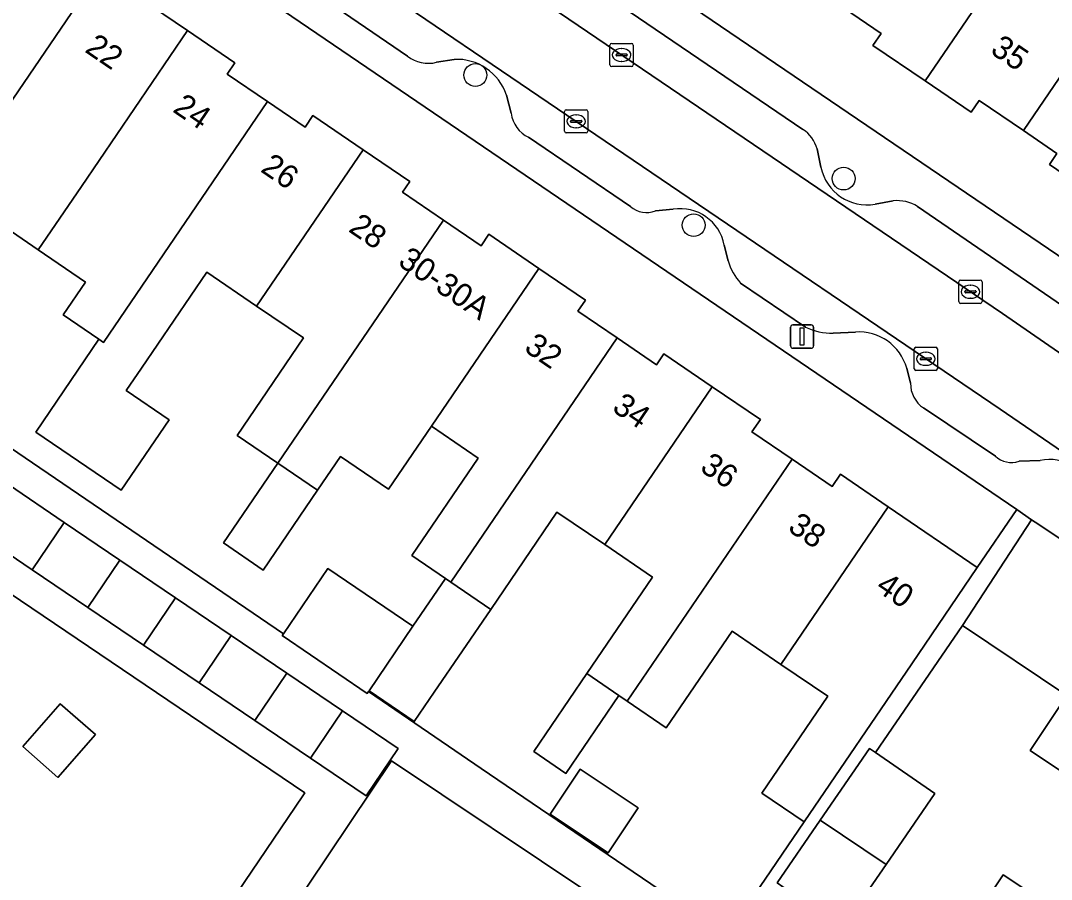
# Model space of a CAD drawing. Extents: x 159279 to 160377, y 384531 to 385888.
# Drawn here: x 159884.76 to 159929.07, y 384753.77 to 384790.68 of the extents above; entities that cross this region are included whole.
import ezdxf

# ---------------------------------------------------------------- set-up
doc = ezdxf.new("R2010")
doc.units = 0
for name, color, linetype in [('IMGEO_Boom', 7, 'Continuous'), ('IMGEO_Erf', 7, 'Continuous'), ('IMGEO_Kolk', 7, 'Continuous'), ('IMGEO_Lichtmast', 7, 'Continuous'), ('IMGEO_Pand', 7, 'Continuous'), ('IMGEO_Pand_nummerreeks', 7, 'Continuous'), ('IMGEO_Parkeervlak_open', 7, 'Continuous'), ('IMGEO_Rijbaan_lokaal_open', 7, 'Continuous'), ('IMGEO_Voetpad_open', 7, 'Continuous')]:
    doc.layers.add(name, color=color, linetype=linetype)

msp = doc.modelspace()

# ---------------------------------------------------------------- linework, layer by layer
at = {"layer": 'IMGEO_Boom'}
for centre in [(159904.308, 384788.337), (159920.137, 384783.887), (159913.692, 384781.885)]:
    msp.add_circle(centre, 0.489, dxfattribs=at)
at = {"layer": 'IMGEO_Erf'}
for points in [[(159857.677, 384829.243), (159933.27, 384777.928)], [(159889.859, 384791.672), (159891.94, 384790.255), (159893.976, 384788.868), (159893.641, 384788.377), (159895.374, 384787.197), (159896.986, 384786.099), (159897.326, 384786.598), (159899.483, 384785.129), (159901.487, 384783.764), (159901.172, 384783.301), (159902.937, 384782.099), (159904.55, 384781.001), (159904.885, 384781.494), (159907.042, 384780.025), (159909.041, 384778.664), (159908.716, 384778.187), (159910.404, 384777.037), (159912.092, 384775.887), (159912.409, 384776.353), (159914.483, 384774.941), (159916.558, 384773.528), (159916.198, 384772.999), (159917.919, 384771.827), (159919.638, 384770.656), (159919.995, 384771.18), (159922.054, 384769.779), (159925.881, 384767.173), (159927.578, 384769.66), (159852.026, 384821.042)], [(159814.594, 384798.937), (159815.059, 384798.586), (159817.054, 384800.909), (159821.793, 384796.841), (159826.532, 384792.771), (159831.272, 384788.701), (159836.012, 384784.631), (159840.752, 384780.562), (159845.492, 384776.492), (159850.232, 384772.422), (159854.972, 384768.352), (159859.712, 384764.282), (159864.451, 384760.212), (159869.191, 384756.142), (159873.931, 384752.073), (159876.345, 384750), (159878.671, 384748.003), (159883.411, 384743.933), (159885.124, 384744.266), (159889.352, 384746.225), (159896.887, 384757.365), (159896.975, 384757.494), (159822.578, 384807.809)], [(159931.283, 384782.927), (159928.98, 384784.492), (159929.305, 384784.971), (159927.866, 384785.95), (159925.961, 384787.245), (159925.617, 384786.74), (159923.641, 384788.084), (159921.397, 384789.609), (159921.75, 384790.128), (159920.174, 384791.199)], [(159883.963, 384772.562), (159896.056, 384764.329), (159897.967, 384767.137), (159901.627, 384764.646), (159903.024, 384766.699), (159901.577, 384767.684), (159904.431, 384771.876), (159902.422, 384773.244), (159900.575, 384770.534), (159898.511, 384771.939), (159897.528, 384770.495), (159895.193, 384767.065), (159893.487, 384768.226), (159895.823, 384771.655), (159894.071, 384772.848), (159896.924, 384777.037), (159894.907, 384778.41), (159892.767, 384779.867), (159889.954, 384775.736), (159889.298, 384774.773), (159891.145, 384773.515), (159889.086, 384770.492), (159885.409, 384772.996), (159888.123, 384776.983), (159886.591, 384778.027), (159887.553, 384779.44), (159885.518, 384780.826), (159883.44, 384782.242)]]:
    msp.add_lwpolyline(points, dxfattribs=at)
for points in [[(159916.619, 384757.48), (159919.453, 384761.641), (159917.444, 384763.009), (159915.344, 384764.439), (159912.516, 384760.287), (159910.838, 384761.429), (159910.473, 384761.677), (159908.192, 384758.327), (159906.815, 384759.264), (159909.097, 384762.615), (159911.921, 384766.762), (159909.866, 384768.161), (159907.816, 384769.557), (159904.969, 384765.375), (159902.543, 384761.811), (159901.683, 384760.549), (159899.739, 384761.872), (159899.716, 384761.837), (159904.556, 384758.542), (159915.112, 384751.355), (159918.438, 384756.241)], [(159931.409, 384757.133), (159928.152, 384759.312), (159929.734, 384761.676), (159925.251, 384764.675), (159921.503, 384759.224), (159924.063, 384757.463), (159921.965, 384754.412), (159920.089, 384751.684), (159917.528, 384753.444), (159916.375, 384751.767), (159925.299, 384745.796), (159926.834, 384748.091), (159924.232, 384749.832), (159924.344, 384750), (159925.647, 384751.947), (159927.001, 384753.97), (159929.561, 384752.256), (159930.858, 384754.194), (159931.076, 384754.52), (159930.098, 384755.174)], [(159884.85, 384759.481), (159886.467, 384761.319), (159887.976, 384759.991), (159886.359, 384758.153)], [(159910.015, 384754.911), (159907.521, 384756.578), (159908.81, 384758.507), (159911.304, 384756.839)]]:
    msp.add_lwpolyline(points, close=True, dxfattribs=at)
at = {"layer": 'IMGEO_Kolk'}
for p, q in [((159910.169, 384789.698), (159911.021, 384789.698)), ((159910.094, 384788.772), (159910.094, 384789.624)), ((159910.353, 384789.192), (159910.353, 384789.204)), ((159910.396, 384789.241), (159910.794, 384789.241)), ((159910.582, 384789.478), (159910.607, 384789.478)), ((159910.837, 384789.204), (159910.837, 384789.192)), ((159911.095, 384789.624), (159911.095, 384788.772)), ((159910.791, 384789.155), (159910.393, 384789.155)), ((159910.605, 384788.918), (159910.58, 384788.918)), ((159911.021, 384788.698), (159910.169, 384788.698)), ((159908.14, 384785.921), (159908.14, 384786.773)), ((159908.215, 384786.847), (159909.067, 384786.847)), ((159908.628, 384786.627), (159908.653, 384786.627)), ((159909.141, 384786.773), (159909.141, 384785.921)), ((159908.399, 384786.341), (159908.399, 384786.353)), ((159908.837, 384786.304), (159908.439, 384786.304)), ((159908.442, 384786.39), (159908.84, 384786.39)), ((159908.883, 384786.353), (159908.883, 384786.341)), ((159909.067, 384785.847), (159908.215, 384785.847)), ((159908.651, 384786.067), (159908.626, 384786.067)), ((159925.16, 384779.524), (159926.012, 384779.524)), ((159925.085, 384778.598), (159925.085, 384779.45)), ((159925.344, 384779.018), (159925.344, 384779.03)), ((159925.387, 384779.067), (159925.785, 384779.067)), ((159925.573, 384779.304), (159925.598, 384779.304)), ((159925.828, 384779.03), (159925.828, 384779.018)), ((159926.086, 384779.45), (159926.086, 384778.598)), ((159925.782, 384778.981), (159925.384, 384778.981)), ((159925.596, 384778.744), (159925.571, 384778.744)), ((159926.012, 384778.524), (159925.16, 384778.524)), ((159923.169, 384775.715), (159923.169, 384776.567)), ((159923.244, 384776.641), (159924.096, 384776.641)), ((159923.657, 384776.421), (159923.682, 384776.421)), ((159924.17, 384776.567), (159924.17, 384775.715)), ((159923.428, 384776.135), (159923.428, 384776.147)), ((159923.866, 384776.098), (159923.468, 384776.098)), ((159923.471, 384776.184), (159923.869, 384776.184)), ((159923.912, 384776.147), (159923.912, 384776.135)), ((159924.096, 384775.641), (159923.244, 384775.641)), ((159923.68, 384775.861), (159923.655, 384775.861))]:
    msp.add_line(p, q, dxfattribs=at)
for points in [[(159910.169, 384789.698), (159911.021, 384789.698)], [(159910.094, 384788.772), (159910.094, 384789.624)], [(159911.095, 384789.624), (159911.095, 384788.772)], [(159911.021, 384788.698), (159910.169, 384788.698)], [(159908.14, 384785.921), (159908.14, 384786.773)], [(159908.215, 384786.847), (159909.067, 384786.847)], [(159909.141, 384786.773), (159909.141, 384785.921)], [(159909.067, 384785.847), (159908.215, 384785.847)], [(159925.16, 384779.524), (159926.012, 384779.524)], [(159925.085, 384778.598), (159925.085, 384779.45)], [(159926.086, 384779.45), (159926.086, 384778.598)], [(159926.012, 384778.524), (159925.16, 384778.524)], [(159923.169, 384775.715), (159923.169, 384776.567)], [(159923.244, 384776.641), (159924.096, 384776.641)], [(159924.17, 384776.567), (159924.17, 384775.715)], [(159924.096, 384775.641), (159923.244, 384775.641)]]:
    msp.add_lwpolyline(points, dxfattribs=at)
for centre, radius, start, end in [((159910.171, 384789.622), 0.0765, 91.552, 178.448), ((159910.171, 384789.622), 0.0765, 91.552, 178.448), ((159911.019, 384789.622), 0.0765, 1.552, 88.448), ((159911.019, 384789.622), 0.0765, 1.552, 88.448), ((159910.393, 384789.201), 0.0403, 85.8775, 175.7526), ((159910.798, 384789.203), 0.0386, 1.7309, 96.639), ((159910.171, 384788.774), 0.0765, 181.552, 268.448), ((159910.171, 384788.774), 0.0765, 181.552, 268.448), ((159910.39, 384789.191), 0.0366, 178.938, 274.7102), ((159910.794, 384789.198), 0.043, 264.8664, 352.4533), ((159911.019, 384788.774), 0.0765, 271.552, 358.448), ((159911.019, 384788.774), 0.0765, 271.552, 358.448), ((159908.217, 384786.771), 0.0765, 91.552, 178.448), ((159908.217, 384786.771), 0.0765, 91.552, 178.448), ((159909.065, 384786.771), 0.0765, 1.552, 88.448), ((159909.065, 384786.771), 0.0765, 1.552, 88.448), ((159908.439, 384786.35), 0.0403, 85.8775, 175.7526), ((159908.436, 384786.34), 0.0366, 178.938, 274.7102), ((159908.84, 384786.347), 0.043, 264.8664, 352.4533), ((159908.844, 384786.352), 0.0386, 1.7309, 96.639), ((159908.217, 384785.923), 0.0765, 181.552, 268.448), ((159908.217, 384785.923), 0.0765, 181.552, 268.448), ((159909.065, 384785.923), 0.0765, 271.552, 358.448), ((159909.065, 384785.923), 0.0765, 271.552, 358.448), ((159925.162, 384779.448), 0.0765, 91.552, 178.448), ((159925.162, 384779.448), 0.0765, 91.552, 178.448), ((159926.01, 384779.448), 0.0765, 1.552, 88.448), ((159926.01, 384779.448), 0.0765, 1.552, 88.448), ((159925.384, 384779.027), 0.0403, 85.8775, 175.7526), ((159925.381, 384779.017), 0.0366, 178.938, 274.7102), ((159925.785, 384779.024), 0.043, 264.8664, 352.4533), ((159925.789, 384779.029), 0.0386, 1.7309, 96.639), ((159925.162, 384778.6), 0.0765, 181.552, 268.448), ((159925.162, 384778.6), 0.0765, 181.552, 268.448), ((159926.01, 384778.6), 0.0765, 271.552, 358.448), ((159926.01, 384778.6), 0.0765, 271.552, 358.448), ((159923.246, 384776.565), 0.0765, 91.552, 178.448), ((159923.246, 384776.565), 0.0765, 91.552, 178.448), ((159924.094, 384776.565), 0.0765, 1.552, 88.448), ((159924.094, 384776.565), 0.0765, 1.552, 88.448), ((159923.468, 384776.144), 0.0403, 85.8775, 175.7526), ((159923.465, 384776.134), 0.0366, 178.938, 274.7102), ((159923.869, 384776.141), 0.043, 264.8664, 352.4533), ((159923.873, 384776.146), 0.0386, 1.7309, 96.639), ((159923.246, 384775.717), 0.0765, 181.552, 268.448), ((159923.246, 384775.717), 0.0765, 181.552, 268.448), ((159924.094, 384775.717), 0.0765, 271.552, 358.448), ((159924.094, 384775.717), 0.0765, 271.552, 358.448)]:
    msp.add_arc(centre, radius, start, end, dxfattribs=at)
for centre, major_axis, ratio, start_param, end_param in [((159910.581, 384789.198), (-0.387, 0.002), 0.722429, 4.712389, 7.853982), ((159910.606, 384789.198), (-0.39, 0.002), 0.717154, 1.570796, 4.712389), ((159908.627, 384786.347), (-0.387, 0.002), 0.722429, 4.712389, 7.853982), ((159908.652, 384786.347), (-0.39, 0.002), 0.717154, 1.570796, 4.712389), ((159925.572, 384779.024), (-0.387, 0.002), 0.722429, 4.712389, 7.853982), ((159925.597, 384779.024), (-0.39, 0.002), 0.717154, 1.570796, 4.712389), ((159923.656, 384776.141), (-0.387, 0.002), 0.722429, 4.712389, 7.853982), ((159923.681, 384776.141), (-0.39, 0.002), 0.717154, 1.570796, 4.712389)]:
    msp.add_ellipse(centre, major_axis=major_axis, ratio=ratio, start_param=start_param, end_param=end_param, dxfattribs=at)
at = {"layer": 'IMGEO_Lichtmast'}
for p, q in [((159917.855, 384776.696), (159917.855, 384777.496)), ((159917.855, 384777.496), (159917.855, 384776.696)), ((159917.955, 384777.596), (159918.745, 384777.596)), ((159918.745, 384777.596), (159917.955, 384777.596)), ((159918.845, 384777.496), (159918.845, 384776.696)), ((159918.845, 384776.696), (159918.845, 384777.496)), ((159918.745, 384776.596), (159917.955, 384776.596)), ((159917.955, 384776.596), (159918.745, 384776.596))]:
    msp.add_line(p, q, dxfattribs=at)
msp.add_lwpolyline([(159918.275, 384777.471), (159918.425, 384777.471), (159918.425, 384776.721), (159918.275, 384776.721), (159918.275, 384777.471)], dxfattribs=at)
for centre, start, end in [((159917.955, 384777.496), 90, 180), ((159917.955, 384777.496), 90, 180), ((159918.745, 384777.496), 0, 90), ((159918.745, 384777.496), 360, 90), ((159917.955, 384776.696), 180, 270), ((159917.955, 384776.696), 180, 270), ((159918.745, 384776.696), 270, 0), ((159918.745, 384776.696), 270, 0)]:
    msp.add_arc(centre, 0.1, start, end, dxfattribs=at)
at = {"layer": 'IMGEO_Pand'}
for points in [[(159928.451, 384795.152), (159926.311, 384796.606), (159927.919, 384798.972), (159927.683, 384799.132), (159928.737, 384800.683), (159927.295, 384801.663), (159926.24, 384800.113), (159920.174, 384791.199), (159921.75, 384790.128), (159921.397, 384789.609), (159923.641, 384788.084)], [(159933.975, 384794.928), (159933.625, 384795.166), (159932.062, 384796.228), (159930.42, 384793.813), (159928.451, 384795.152), (159923.641, 384788.084), (159925.617, 384786.74), (159925.961, 384787.245), (159927.866, 384785.95)], [(159887.847, 384792.347), (159886.152, 384793.501), (159886.472, 384793.971), (159884.398, 384795.384), (159879.822, 384788.664), (159878.115, 384786.14), (159880.107, 384784.813), (159879.015, 384783.209), (159880.797, 384781.995)], [(159935.876, 384789.676), (159936.022, 384790.008), (159933.829, 384791.499), (159935.47, 384793.912), (159935.276, 384794.044), (159933.975, 384794.928), (159927.866, 384785.95), (159929.305, 384784.971), (159928.98, 384784.492), (159931.283, 384782.927)], [(159891.94, 384790.255), (159889.859, 384791.672), (159889.535, 384791.197), (159887.847, 384792.347), (159880.797, 384781.995), (159882.488, 384780.844), (159883.44, 384782.242), (159885.518, 384780.826), (159887.372, 384783.548)], [(159895.374, 384787.197), (159893.641, 384788.377), (159893.976, 384788.868), (159891.94, 384790.255), (159887.372, 384783.548), (159885.518, 384780.826), (159887.553, 384779.44), (159886.591, 384778.027), (159888.123, 384776.983), (159888.325, 384776.846)], [(159899.483, 384785.129), (159897.326, 384786.598), (159896.986, 384786.099), (159895.374, 384787.197), (159888.325, 384776.846), (159888.123, 384776.983), (159885.409, 384772.996), (159889.086, 384770.492), (159891.145, 384773.515), (159889.298, 384774.773), (159889.954, 384775.736), (159892.767, 384779.867), (159894.907, 384778.41)], [(159902.937, 384782.099), (159901.172, 384783.301), (159901.487, 384783.764), (159899.483, 384785.129), (159894.907, 384778.41), (159896.924, 384777.037), (159894.071, 384772.848), (159895.823, 384771.655)], [(159907.042, 384780.025), (159904.885, 384781.494), (159904.55, 384781.001), (159902.937, 384782.099), (159895.823, 384771.655), (159897.528, 384770.495), (159898.511, 384771.939), (159900.575, 384770.534), (159902.422, 384773.244)], [(159910.404, 384777.037), (159908.716, 384778.187), (159909.041, 384778.664), (159907.042, 384780.025), (159902.422, 384773.244), (159904.431, 384771.876), (159901.577, 384767.684), (159903.024, 384766.699), (159903.255, 384766.542)], [(159914.483, 384774.941), (159912.409, 384776.353), (159912.092, 384775.887), (159910.404, 384777.037), (159903.255, 384766.542), (159904.969, 384765.375), (159907.816, 384769.557), (159909.866, 384768.161)], [(159917.919, 384771.827), (159916.198, 384772.999), (159916.558, 384773.528), (159914.483, 384774.941), (159909.866, 384768.161), (159911.921, 384766.762), (159909.097, 384762.615), (159910.473, 384761.677), (159910.838, 384761.429)], [(159897.528, 384770.495), (159895.823, 384771.655), (159893.487, 384768.226), (159895.193, 384767.065)], [(159910.838, 384761.429), (159912.516, 384760.287), (159915.344, 384764.439), (159917.444, 384763.009), (159922.054, 384769.779), (159919.995, 384771.18), (159919.638, 384770.656), (159917.919, 384771.827)], [(159882.861, 384768.696), (159885.255, 384767.077), (159886.633, 384769.114), (159884.239, 384770.733)], [(159917.444, 384763.009), (159919.453, 384761.641), (159916.619, 384757.48), (159918.438, 384756.241), (159923.067, 384763.04), (159925.881, 384767.173), (159922.054, 384769.779)], [(159889.027, 384767.495), (159886.633, 384769.114), (159885.255, 384767.077), (159887.649, 384765.458)], [(159928.216, 384769.226), (159925.251, 384764.675), (159929.734, 384761.676), (159940.51, 384754.414), (159943.565, 384758.989), (159941.948, 384760.067), (159928.533, 384769.015)], [(159891.421, 384765.876), (159889.027, 384767.495), (159887.649, 384765.458), (159890.043, 384763.838)], [(159896.056, 384764.329), (159896.002, 384764.249), (159899.662, 384761.758), (159899.716, 384761.837), (159899.739, 384761.872), (159901.627, 384764.646), (159897.967, 384767.137)], [(159904.969, 384765.375), (159903.255, 384766.542), (159903.024, 384766.699), (159901.627, 384764.646), (159899.739, 384761.872), (159901.683, 384760.549), (159902.543, 384761.811)], [(159890.043, 384763.838), (159892.436, 384762.219), (159893.814, 384764.256), (159891.421, 384765.876)], [(159892.436, 384762.219), (159894.83, 384760.6), (159896.208, 384762.637), (159893.814, 384764.256)], [(159898.602, 384761.018), (159896.208, 384762.637), (159894.83, 384760.6), (159897.224, 384758.981)], [(159910.473, 384761.677), (159909.097, 384762.615), (159906.815, 384759.264), (159908.192, 384758.327)], [(159884.85, 384759.481), (159886.359, 384758.153), (159887.976, 384759.991), (159886.467, 384761.319)], [(159929.734, 384761.676), (159928.152, 384759.312), (159931.409, 384757.133), (159930.098, 384755.174), (159931.076, 384754.52), (159937.646, 384750.125), (159940.51, 384754.414)], [(159897.224, 384758.981), (159899.618, 384757.361), (159900.996, 384759.399), (159898.602, 384761.018)], [(159924.063, 384757.463), (159921.503, 384759.224), (159921.246, 384759.4), (159919.124, 384756.313), (159921.965, 384754.412)], [(159900.697, 384758.871), (159894.419, 384749.483), (159903.035, 384743.721), (159909.313, 384753.109)], [(159910.015, 384754.911), (159911.304, 384756.839), (159908.81, 384758.507), (159907.521, 384756.578)], [(159921.965, 384754.412), (159919.124, 384756.313), (159917.273, 384753.62), (159917.528, 384753.444), (159920.089, 384751.684)], [(159931.076, 384754.52), (159930.858, 384754.194), (159929.561, 384752.256), (159927.001, 384753.97), (159925.647, 384751.947), (159928.556, 384750), (159934.781, 384745.835), (159937.646, 384750.125)]]:
    msp.add_lwpolyline(points, close=True, dxfattribs=at)
at = {"layer": 'IMGEO_Parkeervlak_open'}
for points in [[(159841.061, 384836.342), (159869.05, 384817.352), (159885.17, 384806.406), (159887.611, 384804.749), (159908.324, 384790.738), (159926.959, 384778.09), (159945.396, 384765.37), (159945.552, 384765.562)], [(159943.334, 384762.401), (159943.479, 384762.606), (159926.868, 384773.971), (159896.121, 384794.85), (159885.702, 384801.937), (159883.263, 384803.596), (159866.73, 384814.841), (159839.216, 384833.593)], [(159918.388, 384786.002), (159885.211, 384808.551)], [(159893.533, 384794.514), (159901.391, 384789.147)], [(159902.639, 384788.885), (159903.4, 384789.01)], [(159905.643, 384787.478), (159905.844, 384786.693)], [(159906.595, 384785.662), (159910.979, 384782.686)], [(159919.16, 384784.373), (159918.996, 384785.159)], [(159912.049, 384782.497), (159912.81, 384782.571)], [(159922.266, 384782.93), (159921.493, 384782.792)], [(159930.592, 384777.696), (159923.31, 384782.69)], [(159915.002, 384781.026), (159915.177, 384780.356)], [(159915.711, 384779.397), (159918.493, 384777.505)], [(159919.69, 384777.242), (159920.642, 384777.293)], [(159922.847, 384775.735), (159923.009, 384775.09)], [(159923.569, 384774.03), (159926.659, 384771.951)], [(159927.677, 384771.737), (159928.579, 384771.774)]]:
    msp.add_lwpolyline(points, dxfattribs=at)
for centre, radius, start, end in [((159902.282, 384790.287), 1.447, 231.9956, 284.2918), ((159903.507, 384786.759), 2.254, 18.6108, 92.722), ((159907.195, 384786.888), 1.365, 188.2232, 243.9174), ((159917.53, 384784.742), 1.525, 15.8692, 55.7317), ((159921.137, 384784.779), 2.019, 191.6076, 280.1439), ((159911.671, 384783.481), 1.054, 228.9646, 291.0011), ((159913.117, 384780.679), 1.916, 10.4192, 99.2257), ((159922.442, 384781.305), 1.635, 57.926, 96.1809), ((159917.354, 384780.94), 2.254, 195.0162, 223.2045), ((159919.65, 384779.914), 2.672, 244.3516, 270.8647), ((159920.794, 384775.169), 2.13, 15.4205, 94.0913), ((159924.286, 384775.087), 1.277, 179.8546, 235.8405), ((159927.357, 384772.744), 1.057, 228.6373, 287.6194), ((159928.971, 384769.945), 1.87, 12.7189, 102.0881)]:
    msp.add_arc(centre, radius, start, end, dxfattribs=at)
at = {"layer": 'IMGEO_Rijbaan_lokaal_open'}
msp.add_lwpolyline([(159926.959, 384778.09), (159908.324, 384790.738), (159887.611, 384804.749), (159885.702, 384801.937), (159896.121, 384794.85), (159926.868, 384773.971), (159943.479, 384762.606), (159945.396, 384765.37)], close=True, dxfattribs=at)
at = {"layer": 'IMGEO_Voetpad_open'}
for points in [[(159839.216, 384833.593), (159838.838, 384833.851), (159838.334, 384834.194), (159838.015, 384834.391), (159837.68, 384834.559), (159835.991, 384831.945), (159843.603, 384826.792), (159848.594, 384823.395), (159851.246, 384821.574), (159852.026, 384821.042), (159927.578, 384769.66), (159928.216, 384769.226), (159928.533, 384769.015), (159941.948, 384760.067), (159943.396, 384762.244), (159943.334, 384762.401)], [(159945.552, 384765.562), (159947.447, 384768.384), (159942.761, 384771.531), (159933.683, 384777.648), (159933.27, 384777.928), (159857.677, 384829.243)], [(159885.211, 384808.551), (159918.388, 384786.002)], [(159822.578, 384807.809), (159896.975, 384757.494), (159896.887, 384757.365), (159889.352, 384746.225), (159885.124, 384744.266), (159883.411, 384743.933), (159880.153, 384740.14), (159876.895, 384736.346), (159873.623, 384732.536), (159874.812, 384731.516), (159875.896, 384732.709), (159875.705, 384732.876), (159877.324, 384734.798), (159878.428, 384733.857), (159880.036, 384735.734), (159883.289, 384739.531), (159888.262, 384743.946), (159918.005, 384724.436)], [(159901.391, 384789.147), (159893.533, 384794.514)], [(159903.4, 384789.01), (159902.639, 384788.885)], [(159905.844, 384786.693), (159905.643, 384787.478)], [(159910.979, 384782.686), (159906.595, 384785.662)], [(159918.996, 384785.159), (159919.16, 384784.373)], [(159912.81, 384782.571), (159912.049, 384782.497)], [(159921.493, 384782.792), (159922.266, 384782.93)], [(159923.31, 384782.69), (159930.592, 384777.696)], [(159915.177, 384780.356), (159915.002, 384781.026)], [(159918.493, 384777.505), (159915.711, 384779.397)], [(159920.642, 384777.293), (159919.69, 384777.242)], [(159923.009, 384775.09), (159922.847, 384775.735)], [(159926.659, 384771.951), (159923.569, 384774.03)], [(159931.956, 384741.604), (159925.299, 384745.796), (159916.375, 384751.767), (159917.528, 384753.444), (159917.273, 384753.62), (159919.124, 384756.313), (159921.246, 384759.4), (159921.503, 384759.224), (159925.251, 384764.675), (159928.216, 384769.226), (159927.578, 384769.66), (159925.881, 384767.173), (159923.067, 384763.04), (159918.438, 384756.241), (159915.112, 384751.355), (159904.556, 384758.542), (159899.716, 384761.837), (159899.662, 384761.758), (159896.002, 384764.249), (159896.056, 384764.329), (159883.963, 384772.562)], [(159928.579, 384771.774), (159927.677, 384771.737)], [(159884.239, 384770.733), (159886.633, 384769.114), (159889.027, 384767.495), (159891.421, 384765.876), (159893.814, 384764.256), (159896.208, 384762.637), (159898.602, 384761.018), (159900.996, 384759.399), (159899.618, 384757.361), (159897.224, 384758.981), (159894.83, 384760.6), (159892.436, 384762.219), (159890.043, 384763.838), (159887.649, 384765.458), (159885.255, 384767.077), (159882.861, 384768.696)], [(159918.674, 384725.455), (159890.128, 384744.363), (159891.594, 384746.601), (159891.846, 384746.432), (159894.419, 384749.483), (159900.697, 384758.871), (159909.313, 384753.109), (159912.988, 384750.763), (159914.143, 384750), (159922.981, 384744.275), (159930.407, 384739.267)]]:
    msp.add_lwpolyline(points, dxfattribs=at)
for centre, radius, start, end in [((159902.282, 384790.287), 1.447, 231.9956, 284.2918), ((159903.507, 384786.759), 2.254, 18.6108, 92.722), ((159907.195, 384786.888), 1.365, 188.2232, 243.9174), ((159917.53, 384784.742), 1.525, 15.8692, 55.7317), ((159921.137, 384784.779), 2.019, 191.6076, 280.1439), ((159911.671, 384783.481), 1.054, 228.9646, 291.0011), ((159913.117, 384780.679), 1.916, 10.4192, 99.2257), ((159922.442, 384781.305), 1.635, 57.926, 96.1809), ((159917.354, 384780.94), 2.254, 195.0162, 223.2045), ((159919.65, 384779.914), 2.672, 244.3516, 270.8647), ((159920.794, 384775.169), 2.13, 15.4205, 94.0913), ((159924.286, 384775.087), 1.277, 179.8546, 235.8405), ((159927.357, 384772.744), 1.057, 228.6373, 287.6194), ((159928.971, 384769.945), 1.87, 12.7189, 102.0881)]:
    msp.add_arc(centre, radius, start, end, dxfattribs=at)

# ---------------------------------------------------------------- texts
at = {"layer": 'IMGEO_Pand_nummerreeks'}
for s, rotation, p in [('22', 325.7429, (159887.477, 384789.358)), ('35', 325.76, (159926.395, 384789.303)), ('24', 325.7429, (159891.256, 384786.785)), ('26', 325.7429, (159895.032, 384784.213)), ('28', 325.7429, (159898.81, 384781.64)), ('30-30A', 325.7429, (159900.933, 384780.194)), ('32', 325.7429, (159906.357, 384776.501)), ('34', 325.7447, (159910.136, 384773.927)), ('36', 325.7429, (159913.912, 384771.356)), ('38', 325.7447, (159917.69, 384768.782)), ('40', 325.7447, (159921.466, 384766.211))]:
    msp.add_text(s, height=1, rotation=rotation, dxfattribs=at).set_placement(p)

doc.saveas('drawing.dxf')
